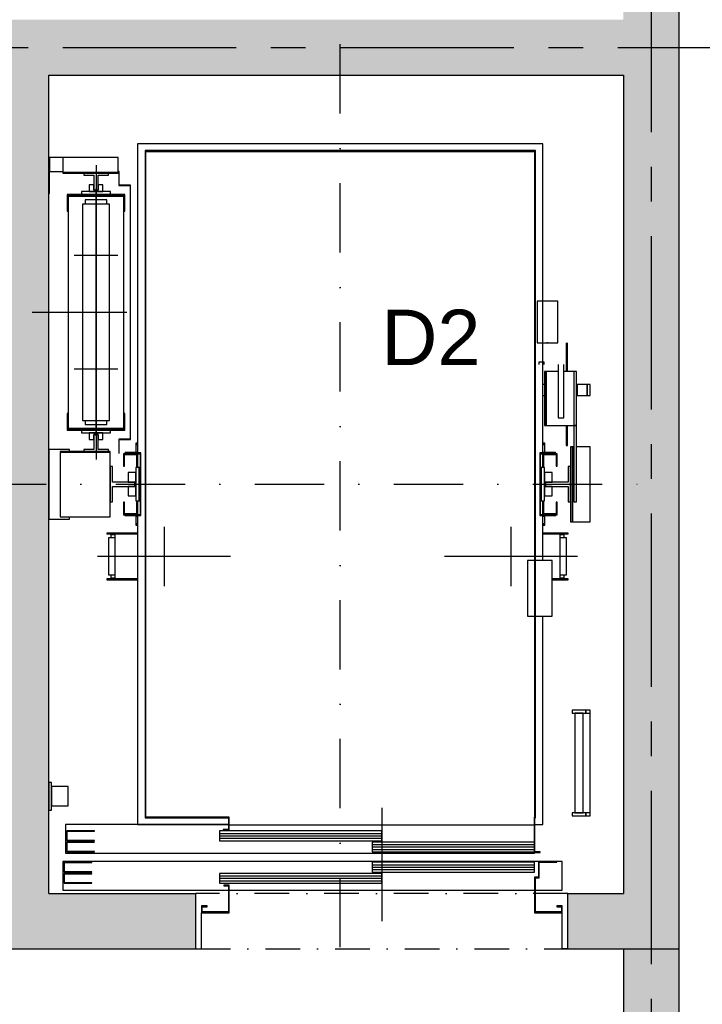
# Model space of a CAD drawing. Extents: x 41755 to 123924, y -112333 to 86187.
# Tile 548 of 582: x 101493 to 101739, y 83830 to 84185. Entities that reach past the tile are written whole.
import ezdxf
from ezdxf.enums import TextEntityAlignment as Align

# ---------------------------------------------------------------- set-up
doc = ezdxf.new("R2010")
doc.units = 0
doc.header["$LTSCALE"] = 50
for name, pattern in [('CENTER', [2, 1.25, -0.25, 0.25, -0.25]), ('DASHDOT', [1, 0.5, -0.25, 0, -0.25]), ('DASHED2', [0.375, 0.25, -0.125])]:
    doc.linetypes.add(name, pattern=pattern)
for name, color, linetype in [('Opis-spadki', 61, 'CONTINUOUS'), ('Os-osie glowne', 1, 'CENTER'), ('Sc-beton', 7, 'CONTINUOUS'), ('Sc-beton-hatch', 86, 'CONTINUOUS'), ('Sc-nadproza kon', 5, 'DASHED2'), ('W-idok', 8, 'CONTINUOUS')]:
    doc.layers.add(name, color=color, linetype=linetype)
doc.styles.add('TYTUL2', font='ARIAL.TTF')

msp = doc.modelspace()

# ---------------------------------------------------------------- hatches: boundary and pattern name
at = {"layer": 'Sc-beton-hatch'}
h = msp.add_hatch(dxfattribs=at)
h.set_pattern_fill('ANSI33', color=256, style=0)
h.set_pattern_definition([(45, (48983.4185, 565.478), (-4.49012806, 4.49012806), []), (45, (48987.9087, 565.478), (-4.49012806, 4.49012806), [3.175, -1.5875])])
h.paths.add_polyline_path([(101710.966, 84184.541), (101261.966, 84184.541), (101165.966, 84184.541), (101165.966, 84164.541), (101261.966, 84164.541), (101261.966, 83849.541), (101281.966, 83849.541), (101334.966, 83849.541), (101334.966, 83869.541), (101281.966, 83869.541), (101281.966, 84164.541), (101488.966, 84164.541), (101488.966, 83869.541), (101468.966, 83869.541), (101468.966, 83849.541), (101556.966, 83849.541), (101556.966, 83869.541), (101503.966, 83869.541), (101503.966, 84164.541), (101710.966, 84164.541), (101710.966, 83869.541), (101690.966, 83869.541), (101690.966, 83849.541), (101730.966, 83849.541), (101730.966, 84647.541), (101710.966, 84647.541)])
h.paths.add_polyline_path([(101710.966, 83619.541), (101730.966, 83619.541), (101730.966, 83849.541), (101710.966, 83849.541)])

# ---------------------------------------------------------------- linework, layer by layer
at = {"layer": 'Os-osie glowne'}
for points in [[(101720.966, 86106.541), (101720.966, 80129.541)], [(99508.966, 84174.541), (111775.966, 84174.541)]]:
    msp.add_lwpolyline(points, dxfattribs=at)
at = {"layer": 'Sc-beton'}
for p, q in [((101503.966, 83869.541), (101556.966, 83869.541)), ((101556.966, 83849.541), (101556.966, 83869.541)), ((101690.966, 83869.541), (101710.966, 83869.541)), ((101690.966, 83849.541), (101690.966, 83869.541)), ((101468.966, 83849.541), (101556.966, 83849.541)), ((101690.966, 83849.541), (101730.966, 83849.541))]:
    msp.add_line(p, q, dxfattribs=at)
for points in [[(101730.966, 84647.541), (101730.966, 83619.541)], [(101503.966, 84164.541), (101710.966, 84164.541)], [(101503.966, 83869.541), (101503.966, 84164.541)], [(101710.966, 84164.541), (101710.966, 83869.541)], [(101710.966, 83849.541), (101710.966, 83619.541)]]:
    msp.add_lwpolyline(points, dxfattribs=at)
at = {"layer": 'Sc-nadproza kon', "linetype": 'DASHDOT', "ltscale": 0.5}
for points in [[(101690.966, 83869.541), (101556.966, 83869.541)], [(101556.966, 83849.541), (101690.966, 83849.541)]]:
    msp.add_lwpolyline(points, dxfattribs=at)
at = {"layer": 'W-idok', "linetype": 'DASHDOT'}
for p, q in [((101608.966, 83850.101), (101608.966, 84179.055)), ((101262.966, 84017.041), (101509.966, 84017.041)), ((101477.966, 84017.041), (101724.966, 84017.041))]:
    msp.add_line(p, q, dxfattribs=at)
at = {"layer": 'W-idok'}
for p, q in [((101535.966, 84139.741), (101535.966, 84028.341)), ((101681.966, 84139.741), (101535.966, 84139.741)), ((101681.966, 84139.741), (101679.266, 84139.741)), ((101681.966, 84028.341), (101681.966, 84139.741)), ((101679.266, 84137.341), (101538.666, 84137.341)), ((101538.666, 84137.341), (101538.666, 83896.741)), ((101538.966, 84137.041), (101678.966, 84137.041)), ((101538.966, 83897.041), (101538.966, 84137.041)), ((101678.966, 84137.041), (101678.966, 83897.041)), ((101679.266, 83896.741), (101679.266, 84137.341)), ((101503.966, 84134.841), (101503.966, 84129.241)), ((101504.216, 84134.841), (101503.966, 84134.841)), ((101504.216, 84129.241), (101504.216, 84134.841)), ((101504.216, 84134.841), (101504.216, 84129.841)), ((101508.966, 84134.841), (101504.216, 84134.841)), ((101528.966, 84134.841), (101508.966, 84134.841)), ((101508.966, 84134.841), (101508.966, 84129.491)), ((101520.966, 84132.141), (101520.966, 84025.941)), ((101528.966, 84129.491), (101528.966, 84134.841)), ((101503.966, 84129.241), (101504.216, 84129.241)), ((101503.966, 84129.241), (101503.966, 84121.841)), ((101504.216, 84129.241), (101503.966, 84129.241)), ((101504.216, 84129.841), (101508.966, 84129.841)), ((101504.216, 84121.841), (101504.216, 84129.241)), ((101508.966, 84129.491), (101528.966, 84129.491)), ((101528.966, 84129.491), (101508.966, 84129.491)), ((101508.966, 84129.491), (101508.966, 84129.241)), ((101508.966, 84129.241), (101528.966, 84129.241)), ((101516.516, 84129.241), (101516.516, 84128.451)), ((101525.416, 84129.241), (101516.516, 84129.241)), ((101516.516, 84128.451), (101520.172, 84128.451)), ((101520.172, 84128.451), (101520.172, 84123.041)), ((101521.76, 84123.041), (101521.76, 84128.451)), ((101521.76, 84128.451), (101525.416, 84128.451)), ((101525.416, 84128.451), (101525.416, 84129.241)), ((101528.966, 84129.241), (101528.966, 84129.491)), ((101529.166, 84129.791), (101529.166, 84124.791)), ((101529.266, 84129.791), (101529.166, 84129.791)), ((101529.266, 84124.891), (101529.266, 84129.791)), ((101518.466, 84124.941), (101518.466, 84122.541)), ((101520.166, 84124.941), (101518.466, 84124.941)), ((101520.166, 84123.041), (101520.166, 84124.941)), ((101521.766, 84124.941), (101521.766, 84123.041)), ((101523.466, 84124.941), (101521.766, 84124.941)), ((101523.466, 84122.541), (101523.466, 84124.941)), ((101529.166, 84124.791), (101533.366, 84124.791)), ((101533.366, 84124.891), (101529.266, 84124.891)), ((101533.416, 84124.791), (101533.316, 84124.791)), ((101533.316, 84124.791), (101533.316, 84033.291)), ((101533.366, 84124.791), (101533.366, 84124.891)), ((101533.416, 84033.291), (101533.416, 84124.791)), ((101503.966, 84121.841), (101504.216, 84121.841)), ((101531.366, 84121.541), (101510.566, 84121.541)), ((101510.566, 84121.541), (101510.566, 84115.541)), ((101510.866, 84121.241), (101531.066, 84121.241)), ((101510.866, 84115.541), (101510.866, 84121.241)), ((101526.216, 84122.541), (101515.716, 84122.541)), ((101515.716, 84122.541), (101515.716, 84121.541)), ((101515.716, 84121.541), (101526.216, 84121.541)), ((101518.466, 84122.541), (101523.466, 84122.541)), ((101521.766, 84123.041), (101520.166, 84123.041)), ((101520.172, 84123.041), (101521.76, 84123.041)), ((101520.966, 84082.541), (101520.966, 84123.541)), ((101526.216, 84121.541), (101526.216, 84122.541)), ((101531.066, 84121.241), (101531.066, 84115.541)), ((101531.366, 84115.541), (101531.366, 84121.541)), ((101530.966, 84120.791), (101510.966, 84120.791)), ((101510.966, 84120.791), (101510.966, 84037.291)), ((101525.866, 84118.041), (101516.066, 84118.041)), ((101516.066, 84118.041), (101516.066, 84040.041)), ((101524.866, 84119.541), (101517.066, 84119.541)), ((101517.066, 84119.541), (101517.066, 84118.041)), ((101524.866, 84118.041), (101524.866, 84119.541)), ((101525.866, 84040.041), (101525.866, 84118.041)), ((101530.966, 84037.291), (101530.966, 84120.791)), ((101510.566, 84115.541), (101510.866, 84115.541)), ((101531.066, 84115.541), (101531.366, 84115.541)), ((101528.866, 84099.541), (101513.066, 84099.541)), ((101520.966, 84034.541), (101520.966, 84082.541)), ((101679.866, 84083.041), (101679.866, 84068.041)), ((101687.366, 84083.041), (101679.866, 84083.041)), ((101687.366, 84068.041), (101687.366, 84083.041)), ((101497.966, 84079.041), (101532.066, 84079.041)), ((101679.866, 84068.041), (101687.366, 84068.041)), ((101683.866, 84068.041), (101683.366, 84068.041)), ((101690.366, 84068.041), (101690.366, 84057.741)), ((101690.866, 84057.741), (101690.866, 84068.041)), ((101682.466, 84061.041), (101680.466, 84061.041)), ((101680.466, 84061.041), (101680.466, 84060.28)), ((101682.466, 84060.28), (101682.466, 84061.041)), ((101528.866, 84058.541), (101513.066, 84058.541)), ((101683.166, 84057.741), (101682.566, 84057.741)), ((101682.566, 84057.741), (101682.566, 84038.241)), ((101683.166, 84038.241), (101683.166, 84057.741)), ((101687.466, 84057.741), (101683.166, 84057.741)), ((101683.166, 84057.741), (101683.166, 84038.241)), ((101687.466, 84060.28), (101687.466, 84058.112)), ((101687.466, 84058.112), (101687.466, 84054.868)), ((101689.466, 84058.112), (101689.466, 84060.28)), ((101689.466, 84054.868), (101689.466, 84058.112)), ((101694.066, 84057.741), (101689.466, 84057.741)), ((101694.066, 84057.741), (101693.066, 84057.741)), ((101693.066, 84057.741), (101693.066, 84038.241)), ((101694.066, 84038.241), (101694.066, 84057.741)), ((101694.066, 84038.241), (101694.066, 84057.741)), ((101687.466, 84054.868), (101687.466, 84051.041)), ((101689.466, 84051.041), (101689.466, 84054.868)), ((101682.566, 84053.041), (101681.966, 84053.041)), ((101687.466, 84051.041), (101687.466, 84047.214)), ((101689.466, 84047.214), (101689.466, 84051.041)), ((101694.378, 84053.041), (101694.066, 84053.041)), ((101694.378, 84053.041), (101694.378, 84049.041)), ((101697.978, 84053.041), (101694.378, 84053.041)), ((101694.378, 84049.041), (101694.378, 84053.041)), ((101697.978, 84049.041), (101697.978, 84053.041)), ((101697.978, 84053.041), (101697.978, 84049.041)), ((101698.954, 84053.041), (101697.978, 84053.041)), ((101698.954, 84049.041), (101698.954, 84053.041)), ((101681.966, 84049.041), (101682.566, 84049.041)), ((101687.466, 84047.214), (101687.466, 84043.97)), ((101689.466, 84043.97), (101689.466, 84047.214)), ((101694.066, 84049.041), (101694.378, 84049.041)), ((101694.378, 84049.041), (101697.978, 84049.041)), ((101697.978, 84049.041), (101698.954, 84049.041)), ((101687.466, 84043.97), (101687.466, 84041.802)), ((101689.466, 84041.802), (101689.466, 84043.97)), ((101510.866, 84042.541), (101510.566, 84042.541)), ((101510.566, 84042.541), (101510.566, 84036.541)), ((101510.866, 84036.841), (101510.866, 84042.541)), ((101516.066, 84040.041), (101525.866, 84040.041)), ((101517.066, 84040.041), (101517.066, 84038.541)), ((101524.866, 84038.541), (101524.866, 84040.041)), ((101531.366, 84042.541), (101531.066, 84042.541)), ((101531.066, 84042.541), (101531.066, 84036.841)), ((101531.366, 84036.541), (101531.366, 84042.541)), ((101687.466, 84041.802), (101687.466, 84041.041)), ((101687.466, 84041.041), (101689.466, 84041.041)), ((101689.466, 84041.041), (101689.466, 84041.802)), ((101510.566, 84036.541), (101531.366, 84036.541)), ((101531.066, 84036.841), (101510.866, 84036.841)), ((101510.966, 84037.291), (101530.966, 84037.291)), ((101526.216, 84036.541), (101515.716, 84036.541)), ((101515.716, 84036.541), (101515.716, 84035.541)), ((101517.066, 84038.541), (101524.866, 84038.541)), ((101526.216, 84035.541), (101526.216, 84036.541)), ((101682.566, 84038.241), (101683.166, 84038.241)), ((101683.166, 84038.241), (101694.066, 84038.241)), ((101690.366, 84038.241), (101690.366, 84031.041)), ((101690.866, 84031.041), (101690.866, 84038.241)), ((101694.066, 84038.241), (101693.066, 84038.241)), ((101693.066, 84038.241), (101693.066, 84010.741)), ((101693.066, 84038.241), (101694.066, 84038.241)), ((101694.066, 84010.741), (101694.066, 84038.241)), ((101515.716, 84035.541), (101526.216, 84035.541)), ((101523.466, 84035.541), (101518.466, 84035.541)), ((101518.466, 84035.541), (101518.466, 84033.141)), ((101518.466, 84033.141), (101520.166, 84033.141)), ((101520.166, 84035.041), (101521.766, 84035.041)), ((101520.166, 84033.141), (101520.166, 84035.041)), ((101521.76, 84035.041), (101520.172, 84035.041)), ((101520.172, 84035.041), (101520.172, 84029.631)), ((101521.76, 84029.631), (101521.76, 84035.041)), ((101521.766, 84035.041), (101521.766, 84033.141)), ((101521.766, 84033.141), (101523.466, 84033.141)), ((101523.466, 84033.141), (101523.466, 84035.541)), ((101529.166, 84033.291), (101529.166, 84028.291)), ((101533.366, 84033.291), (101529.166, 84033.291)), ((101529.266, 84028.291), (101529.266, 84033.191)), ((101529.266, 84033.191), (101533.366, 84033.191)), ((101533.316, 84033.291), (101533.416, 84033.291)), ((101533.366, 84033.191), (101533.366, 84033.291)), ((101511.466, 84029.591), (101503.966, 84029.591)), ((101503.966, 84029.591), (101503.966, 84004.491)), ((101508.066, 84028.841), (101508.066, 84028.591)), ((101526.066, 84028.841), (101508.066, 84028.841)), ((101508.066, 84028.591), (101508.066, 84005.241)), ((101526.066, 84028.591), (101508.066, 84028.591)), ((101508.066, 84028.591), (101526.066, 84028.591)), ((101511.466, 84028.841), (101511.466, 84029.591)), ((101520.172, 84029.631), (101516.516, 84029.631)), ((101516.516, 84029.631), (101516.516, 84028.841)), ((101516.516, 84028.841), (101525.416, 84028.841)), ((101525.416, 84029.631), (101521.76, 84029.631)), ((101525.416, 84028.841), (101525.416, 84029.631)), ((101526.066, 84028.591), (101526.066, 84028.841)), ((101526.066, 84005.241), (101526.066, 84028.591)), ((101531.466, 84028.541), (101531.466, 84028.341)), ((101535.966, 84028.541), (101531.466, 84028.541)), ((101535.266, 84031.841), (101535.266, 84031.341)), ((101535.966, 84031.841), (101535.266, 84031.841)), ((101535.266, 84031.341), (101535.266, 84028.541)), ((101535.966, 84031.341), (101535.266, 84031.341)), ((101535.266, 84031.341), (101535.966, 84031.341)), ((101535.266, 84028.541), (101535.966, 84028.541)), ((101682.666, 84031.841), (101681.966, 84031.841)), ((101682.666, 84031.341), (101681.966, 84031.341)), ((101681.966, 84031.341), (101682.666, 84031.341)), ((101681.966, 84028.541), (101682.666, 84028.541)), ((101686.466, 84028.541), (101681.966, 84028.541)), ((101682.666, 84031.341), (101682.666, 84031.841)), ((101682.666, 84028.541), (101682.666, 84031.341)), ((101686.466, 84028.341), (101686.466, 84028.541)), ((101690.366, 84031.041), (101690.866, 84031.041)), ((101692.666, 84030.541), (101691.866, 84030.541)), ((101691.866, 84030.541), (101691.866, 84003.541)), ((101692.666, 84003.541), (101692.666, 84030.541)), ((101693.066, 84030.541), (101692.666, 84030.541)), ((101692.666, 84030.541), (101692.666, 84003.541)), ((101698.966, 84030.541), (101694.066, 84030.541)), ((101698.966, 84003.541), (101698.966, 84030.541)), ((101529.166, 84028.291), (101529.266, 84028.291)), ((101535.866, 84028.041), (101530.866, 84028.041)), ((101530.866, 84028.041), (101530.866, 84023.541)), ((101531.166, 84027.741), (101535.566, 84027.741)), ((101531.166, 84023.541), (101531.166, 84027.741)), ((101537.116, 84028.341), (101531.316, 84028.341)), ((101531.316, 84028.341), (101531.316, 84028.041)), ((101531.316, 84028.041), (101536.816, 84028.041)), ((101535.566, 84027.741), (101535.566, 84023.541)), ((101535.866, 84023.541), (101535.866, 84028.041)), ((101535.866, 84028.041), (101535.866, 84023.041)), ((101535.966, 84028.041), (101535.966, 84023.041)), ((101536.816, 84028.041), (101536.816, 84006.041)), ((101537.116, 84005.741), (101537.116, 84028.341)), ((101680.816, 84028.341), (101680.816, 84005.741)), ((101686.616, 84028.341), (101680.816, 84028.341)), ((101681.116, 84006.041), (101681.116, 84028.041)), ((101681.116, 84028.041), (101686.616, 84028.041)), ((101681.966, 84023.041), (101681.966, 84028.041)), ((101687.066, 84028.041), (101682.066, 84028.041)), ((101682.066, 84028.041), (101682.066, 84023.541)), ((101682.066, 84023.041), (101682.066, 84028.041)), ((101682.366, 84027.741), (101686.766, 84027.741)), ((101682.366, 84023.541), (101682.366, 84027.741)), ((101686.616, 84028.041), (101686.616, 84028.341)), ((101686.766, 84027.741), (101686.766, 84023.541)), ((101687.066, 84023.541), (101687.066, 84028.041)), ((101526.856, 84023.391), (101526.066, 84023.391)), ((101526.066, 84023.391), (101526.066, 84010.691)), ((101526.856, 84017.835), (101526.856, 84023.391)), ((101530.866, 84023.541), (101531.166, 84023.541)), ((101536.566, 84023.041), (101535.366, 84023.041)), ((101535.366, 84023.041), (101535.366, 84011.041)), ((101535.866, 84023.541), (101535.566, 84023.541)), ((101535.566, 84023.541), (101535.566, 84023.041)), ((101535.566, 84023.541), (101535.866, 84023.541)), ((101535.866, 84023.041), (101535.866, 84023.541)), ((101536.816, 84023.041), (101536.566, 84023.041)), ((101536.566, 84023.041), (101536.566, 84011.041)), ((101536.566, 84011.041), (101536.566, 84023.041)), ((101681.366, 84023.041), (101681.116, 84023.041)), ((101681.366, 84011.041), (101681.366, 84023.041)), ((101681.366, 84023.041), (101681.366, 84011.041)), ((101682.566, 84023.041), (101681.366, 84023.041)), ((101682.366, 84023.541), (101682.066, 84023.541)), ((101682.066, 84023.541), (101682.066, 84023.041)), ((101682.066, 84023.541), (101682.366, 84023.541)), ((101682.366, 84023.041), (101682.366, 84023.541)), ((101682.566, 84011.041), (101682.566, 84023.041)), ((101686.766, 84023.541), (101687.066, 84023.541)), ((101691.866, 84023.391), (101691.076, 84023.391)), ((101691.076, 84023.391), (101691.076, 84017.835)), ((101691.866, 84010.691), (101691.866, 84023.391)), ((101535.366, 84021.241), (101532.566, 84021.241)), ((101532.566, 84021.241), (101532.566, 84017.841)), ((101535.366, 84012.841), (101535.366, 84021.241)), ((101685.366, 84021.241), (101682.566, 84021.241)), ((101682.566, 84021.241), (101682.566, 84012.841)), ((101685.366, 84017.841), (101685.366, 84021.241)), ((101534.966, 84017.835), (101526.856, 84017.835)), ((101526.856, 84016.247), (101534.966, 84016.247)), ((101526.856, 84010.691), (101526.856, 84016.247)), ((101532.566, 84017.841), (101534.966, 84017.841)), ((101534.966, 84016.241), (101532.566, 84016.241)), ((101532.566, 84016.241), (101532.566, 84012.841)), ((101534.966, 84017.841), (101534.966, 84016.241)), ((101534.966, 84016.247), (101534.966, 84017.835)), ((101682.966, 84017.841), (101685.366, 84017.841)), ((101682.966, 84016.241), (101682.966, 84017.841)), ((101691.076, 84017.835), (101682.966, 84017.835)), ((101682.966, 84017.835), (101682.966, 84016.247)), ((101682.966, 84016.247), (101691.076, 84016.247)), ((101685.366, 84016.241), (101682.966, 84016.241)), ((101685.366, 84012.841), (101685.366, 84016.241)), ((101691.076, 84016.247), (101691.076, 84010.691)), ((101532.566, 84012.841), (101535.366, 84012.841)), ((101535.366, 84011.041), (101536.566, 84011.041)), ((101535.566, 84011.041), (101535.566, 84010.541)), ((101535.866, 84010.541), (101535.866, 84011.041)), ((101535.866, 84011.041), (101535.866, 84006.041)), ((101535.966, 84011.041), (101535.966, 84006.041)), ((101536.566, 84011.041), (101536.816, 84011.041)), ((101681.116, 84011.041), (101681.366, 84011.041)), ((101681.366, 84011.041), (101682.566, 84011.041)), ((101681.966, 84006.041), (101681.966, 84011.041)), ((101682.066, 84011.041), (101682.066, 84010.541)), ((101682.066, 84006.041), (101682.066, 84011.041)), ((101682.366, 84010.541), (101682.366, 84011.041)), ((101682.566, 84012.841), (101685.366, 84012.841)), ((101526.066, 84010.691), (101526.856, 84010.691)), ((101530.866, 84010.541), (101530.866, 84006.041)), ((101531.166, 84010.541), (101530.866, 84010.541)), ((101531.166, 84006.341), (101531.166, 84010.541)), ((101535.566, 84010.541), (101535.866, 84010.541)), ((101535.566, 84010.541), (101535.566, 84006.341)), ((101535.866, 84010.541), (101535.566, 84010.541)), ((101535.866, 84006.041), (101535.866, 84010.541)), ((101682.066, 84010.541), (101682.366, 84010.541)), ((101682.066, 84010.541), (101682.066, 84006.041)), ((101682.366, 84010.541), (101682.066, 84010.541)), ((101682.366, 84006.341), (101682.366, 84010.541)), ((101686.766, 84010.541), (101686.766, 84006.341)), ((101687.066, 84010.541), (101686.766, 84010.541)), ((101687.066, 84006.041), (101687.066, 84010.541)), ((101691.076, 84010.691), (101691.866, 84010.691)), ((101693.066, 84010.741), (101694.066, 84010.741)), ((101503.966, 84004.491), (101511.466, 84004.491)), ((101508.066, 84005.241), (101526.066, 84005.241)), ((101511.466, 84004.491), (101511.466, 84005.241)), ((101530.866, 84006.041), (101535.866, 84006.041)), ((101535.566, 84006.341), (101531.166, 84006.341)), ((101536.816, 84006.041), (101531.316, 84006.041)), ((101531.316, 84006.041), (101531.316, 84005.741)), ((101531.316, 84005.741), (101537.116, 84005.741)), ((101535.966, 84005.541), (101535.266, 84005.541)), ((101535.266, 84005.541), (101535.266, 84002.741)), ((101535.466, 84005.741), (101535.466, 84005.541)), ((101535.466, 84005.541), (101535.966, 84005.541)), ((101535.966, 84005.741), (101535.966, 83894.341)), ((101680.816, 84005.741), (101686.616, 84005.741)), ((101686.616, 84006.041), (101681.116, 84006.041)), ((101681.966, 83989.541), (101681.966, 84005.741)), ((101682.666, 84005.541), (101681.966, 84005.541)), ((101681.966, 84005.541), (101682.466, 84005.541)), ((101682.066, 84006.041), (101687.066, 84006.041)), ((101686.766, 84006.341), (101682.366, 84006.341)), ((101682.466, 84005.541), (101682.466, 84005.741)), ((101682.666, 84002.741), (101682.666, 84005.541)), ((101686.616, 84005.741), (101686.616, 84006.041)), ((101535.266, 84002.741), (101535.966, 84002.741)), ((101535.966, 84002.741), (101535.266, 84002.741)), ((101535.266, 84002.741), (101535.266, 84002.241)), ((101535.266, 84002.241), (101535.966, 84002.241)), ((101545.466, 84001.741), (101545.466, 83980.341)), ((101670.466, 84001.741), (101670.466, 83980.341)), ((101681.966, 84002.741), (101682.666, 84002.741)), ((101682.666, 84002.741), (101681.966, 84002.741)), ((101681.966, 84002.241), (101682.666, 84002.241)), ((101682.666, 84002.241), (101682.666, 84002.741)), ((101691.866, 84003.541), (101692.666, 84003.541)), ((101692.666, 84003.541), (101698.966, 84003.541)), ((101535.966, 83999.441), (101524.866, 83999.441)), ((101524.866, 83999.441), (101524.866, 83999.141)), ((101524.866, 83999.141), (101535.966, 83999.141)), ((101526.988, 83997.741), (101525.466, 83997.741)), ((101525.466, 83997.741), (101525.466, 83984.341)), ((101527.766, 83999.141), (101526.266, 83999.141)), ((101526.266, 83999.141), (101526.266, 83998.941)), ((101526.266, 83998.941), (101527.766, 83998.941)), ((101527.766, 83998.941), (101526.266, 83998.941)), ((101526.266, 83998.941), (101526.266, 83997.741)), ((101527.766, 83997.741), (101526.988, 83997.741)), ((101535.966, 83999.141), (101527.766, 83999.141)), ((101527.766, 83999.141), (101527.766, 83982.941)), ((101691.066, 83999.441), (101681.966, 83999.441)), ((101681.966, 83999.141), (101691.066, 83999.141)), ((101688.166, 83999.141), (101681.966, 83999.141)), ((101689.666, 83999.141), (101688.166, 83999.141)), ((101688.166, 83982.941), (101688.166, 83999.141)), ((101688.166, 83998.941), (101689.666, 83998.941)), ((101689.666, 83998.941), (101688.166, 83998.941)), ((101688.944, 83997.741), (101688.166, 83997.741)), ((101690.466, 83997.741), (101688.944, 83997.741)), ((101689.666, 83998.941), (101689.666, 83999.141)), ((101689.666, 83997.741), (101689.666, 83998.941)), ((101690.466, 83984.341), (101690.466, 83997.741)), ((101691.066, 83999.141), (101691.066, 83999.441)), ((101569.466, 83991.041), (101521.466, 83991.041)), ((101694.466, 83991.041), (101646.466, 83991.041)), ((101676.366, 83989.541), (101676.366, 83969.541)), ((101678.966, 83989.541), (101676.366, 83989.541)), ((101685.366, 83989.541), (101679.266, 83989.541)), ((101685.366, 83969.541), (101685.366, 83989.541)), ((101535.966, 83982.941), (101524.866, 83982.941)), ((101524.866, 83982.941), (101524.866, 83982.641)), ((101524.866, 83982.641), (101535.966, 83982.641)), ((101525.466, 83984.341), (101526.988, 83984.341)), ((101526.266, 83984.341), (101526.266, 83983.141)), ((101526.266, 83983.141), (101527.766, 83983.141)), ((101527.766, 83983.141), (101526.266, 83983.141)), ((101526.266, 83983.141), (101526.266, 83982.941)), ((101526.266, 83982.941), (101527.766, 83982.941)), ((101526.988, 83984.341), (101527.766, 83984.341)), ((101527.766, 83982.941), (101535.966, 83982.941)), ((101691.066, 83982.941), (101685.366, 83982.941)), ((101685.366, 83982.941), (101688.166, 83982.941)), ((101685.366, 83982.641), (101691.066, 83982.641)), ((101688.166, 83984.341), (101688.944, 83984.341)), ((101688.166, 83983.141), (101689.666, 83983.141)), ((101689.666, 83983.141), (101688.166, 83983.141)), ((101688.166, 83982.941), (101689.666, 83982.941)), ((101688.944, 83984.341), (101690.466, 83984.341)), ((101689.666, 83983.141), (101689.666, 83984.341)), ((101689.666, 83982.941), (101689.666, 83983.141)), ((101691.066, 83982.641), (101691.066, 83982.941)), ((101676.366, 83969.541), (101678.966, 83969.541)), ((101679.266, 83969.541), (101685.366, 83969.541)), ((101681.966, 83894.341), (101681.966, 83969.541)), ((101692.466, 83935.541), (101692.466, 83934.541)), ((101697.466, 83935.541), (101692.466, 83935.541)), ((101692.466, 83934.541), (101697.466, 83934.541)), ((101696.466, 83934.541), (101693.466, 83934.541)), ((101693.466, 83934.541), (101693.466, 83898.541)), ((101696.466, 83898.541), (101696.466, 83934.541)), ((101697.466, 83934.541), (101697.466, 83935.541)), ((101698.966, 83935.541), (101697.466, 83935.541)), ((101697.466, 83935.541), (101697.466, 83934.541)), ((101697.466, 83934.541), (101698.966, 83934.541)), ((101698.966, 83934.541), (101698.966, 83935.541)), ((101698.966, 83898.541), (101698.966, 83934.541)), ((101504.966, 83909.541), (101503.966, 83909.541)), ((101503.966, 83909.541), (101503.966, 83899.541)), ((101504.966, 83899.541), (101504.966, 83909.541)), ((101510.966, 83908.041), (101504.966, 83908.041)), ((101504.966, 83908.041), (101504.966, 83901.041)), ((101510.966, 83901.041), (101510.966, 83908.041)), ((101504.966, 83901.041), (101510.966, 83901.041)), ((101503.966, 83899.541), (101504.966, 83899.541)), ((101623.966, 83900.341), (101623.966, 83859.541)), ((101692.466, 83898.541), (101692.466, 83897.541)), ((101697.466, 83898.541), (101692.466, 83898.541)), ((101692.466, 83897.541), (101697.466, 83897.541)), ((101693.466, 83898.541), (101696.466, 83898.541)), ((101697.466, 83897.541), (101697.466, 83898.541)), ((101698.966, 83898.541), (101697.466, 83898.541)), ((101697.466, 83898.541), (101697.466, 83897.541)), ((101697.466, 83897.541), (101698.966, 83897.541)), ((101698.966, 83897.541), (101698.966, 83898.541)), ((101568.666, 83894.341), (101509.966, 83894.341)), ((101509.966, 83894.341), (101509.966, 83884.041)), ((101535.966, 83894.341), (101568.666, 83894.341)), ((101538.666, 83896.741), (101538.966, 83896.741)), ((101538.966, 83896.741), (101538.966, 83897.041)), ((101568.966, 83897.041), (101538.966, 83897.041)), ((101538.966, 83897.041), (101538.966, 83896.741)), ((101538.966, 83896.741), (101568.666, 83896.741)), ((101568.666, 83896.741), (101568.666, 83892.541)), ((101568.966, 83892.241), (101568.966, 83897.041)), ((101568.966, 83894.191), (101678.816, 83894.191)), ((101678.966, 83897.041), (101678.816, 83897.041)), ((101678.816, 83897.041), (101678.816, 83884.241)), ((101679.116, 83896.741), (101679.266, 83896.741)), ((101679.116, 83884.541), (101679.116, 83896.741)), ((101679.116, 83894.341), (101681.966, 83894.341)), ((101520.466, 83892.041), (101510.466, 83892.041)), ((101510.466, 83892.041), (101510.466, 83888.541)), ((101510.566, 83891.941), (101520.466, 83891.941)), ((101510.566, 83888.641), (101510.566, 83891.941)), ((101520.466, 83891.941), (101520.466, 83892.041)), ((101623.966, 83892.041), (101565.466, 83892.041)), ((101565.466, 83892.041), (101565.466, 83888.541)), ((101565.466, 83891.166), (101623.966, 83891.166)), ((101565.466, 83890.291), (101623.966, 83890.291)), ((101568.666, 83892.541), (101566.816, 83892.541)), ((101566.816, 83892.541), (101566.816, 83892.241)), ((101566.816, 83892.241), (101568.966, 83892.241)), ((101623.966, 83888.541), (101623.966, 83892.041)), ((101510.466, 83888.541), (101520.466, 83888.541)), ((101520.466, 83888.041), (101510.466, 83888.041)), ((101510.466, 83888.041), (101510.466, 83884.541)), ((101520.466, 83888.641), (101510.566, 83888.641)), ((101510.566, 83887.941), (101520.466, 83887.941)), ((101510.566, 83884.641), (101510.566, 83887.941)), ((101520.466, 83888.541), (101520.466, 83888.641)), ((101520.466, 83887.941), (101520.466, 83888.041)), ((101565.466, 83889.416), (101623.966, 83889.416)), ((101565.466, 83888.541), (101623.966, 83888.541)), ((101678.816, 83888.041), (101620.466, 83888.041)), ((101620.466, 83888.041), (101620.466, 83884.541)), ((101620.466, 83887.166), (101678.966, 83887.166)), ((101509.966, 83884.041), (101678.966, 83884.041)), ((101510.466, 83884.541), (101520.466, 83884.541)), ((101520.466, 83884.641), (101510.566, 83884.641)), ((101520.466, 83884.541), (101520.466, 83884.641)), ((101620.466, 83886.291), (101678.966, 83886.291)), ((101620.466, 83885.416), (101678.966, 83885.416)), ((101620.466, 83884.541), (101678.816, 83884.541)), ((101678.816, 83884.241), (101680.966, 83884.241)), ((101678.966, 83884.041), (101678.966, 83884.241)), ((101680.966, 83884.541), (101679.116, 83884.541)), ((101680.966, 83884.241), (101680.966, 83884.541)), ((101680.366, 83881.041), (101508.966, 83881.041)), ((101508.966, 83881.041), (101508.966, 83870.641)), ((101519.466, 83880.741), (101509.466, 83880.741)), ((101509.466, 83880.741), (101509.466, 83877.241)), ((101509.566, 83880.641), (101519.466, 83880.641)), ((101509.566, 83877.341), (101509.566, 83880.641)), ((101519.466, 83880.641), (101519.466, 83880.741)), ((101678.966, 83880.741), (101620.466, 83880.741)), ((101620.466, 83880.741), (101620.466, 83877.241)), ((101620.466, 83879.866), (101678.966, 83879.866)), ((101678.966, 83877.241), (101678.966, 83880.741)), ((101686.966, 83881.041), (101680.366, 83881.041)), ((101680.366, 83881.041), (101680.366, 83875.441)), ((101680.666, 83880.741), (101686.966, 83880.741)), ((101680.666, 83875.141), (101680.666, 83880.741)), ((101688.966, 83881.041), (101686.966, 83881.041)), ((101686.966, 83880.741), (101686.966, 83881.041)), ((101688.966, 83870.641), (101688.966, 83881.041)), ((101509.466, 83877.241), (101519.466, 83877.241)), ((101519.466, 83876.741), (101509.466, 83876.741)), ((101509.466, 83876.741), (101509.466, 83873.241)), ((101519.466, 83877.341), (101509.566, 83877.341)), ((101509.566, 83876.641), (101519.466, 83876.641)), ((101509.566, 83873.341), (101509.566, 83876.641)), ((101519.466, 83877.241), (101519.466, 83877.341)), ((101519.466, 83876.641), (101519.466, 83876.741)), ((101623.966, 83876.741), (101565.466, 83876.741)), ((101565.466, 83876.741), (101565.466, 83873.241)), ((101565.466, 83875.866), (101623.966, 83875.866)), ((101620.466, 83878.991), (101678.966, 83878.991)), ((101620.466, 83878.116), (101678.966, 83878.116)), ((101620.466, 83877.241), (101678.966, 83877.241)), ((101623.966, 83873.241), (101623.966, 83876.741)), ((101509.466, 83873.241), (101519.466, 83873.241)), ((101519.466, 83873.341), (101509.566, 83873.341)), ((101519.466, 83873.241), (101519.466, 83873.341)), ((101565.466, 83874.991), (101623.966, 83874.991)), ((101565.466, 83874.116), (101623.966, 83874.116)), ((101565.466, 83873.241), (101623.966, 83873.241)), ((101568.966, 83872.541), (101566.966, 83872.541)), ((101566.966, 83872.541), (101566.966, 83872.241)), ((101568.966, 83862.541), (101568.966, 83872.541)), ((101678.966, 83875.441), (101678.966, 83862.541)), ((101680.366, 83875.441), (101678.966, 83875.441)), ((101679.266, 83862.841), (101679.266, 83875.141)), ((101679.266, 83875.141), (101680.666, 83875.141)), ((101508.966, 83870.641), (101568.666, 83870.641)), ((101566.966, 83872.241), (101568.666, 83872.241)), ((101568.666, 83872.241), (101568.666, 83862.841)), ((101568.966, 83870.641), (101678.966, 83870.641)), ((101679.266, 83870.641), (101688.966, 83870.641)), ((101558.966, 83865.041), (101558.966, 83862.541)), ((101560.966, 83865.041), (101558.966, 83865.041)), ((101558.966, 83862.541), (101568.966, 83862.541)), ((101558.966, 83849.541), (101558.966, 83862.541)), ((101559.266, 83862.841), (101559.266, 83864.741)), ((101559.266, 83864.741), (101560.966, 83864.741)), ((101568.666, 83862.841), (101559.266, 83862.841)), ((101560.966, 83864.741), (101560.966, 83865.041)), ((101678.966, 83862.541), (101688.966, 83862.541)), ((101688.666, 83862.841), (101679.266, 83862.841)), ((101688.966, 83865.041), (101686.966, 83865.041)), ((101686.966, 83865.041), (101686.966, 83864.741)), ((101686.966, 83864.741), (101688.666, 83864.741)), ((101688.666, 83864.741), (101688.666, 83862.841)), ((101688.966, 83862.541), (101688.966, 83865.041)), ((101688.966, 83849.541), (101688.966, 83862.541)), ((101556.966, 83849.541), (101558.966, 83849.541)), ((101690.966, 83849.541), (101688.966, 83849.541))]:
    msp.add_line(p, q, dxfattribs=at)

# ---------------------------------------------------------------- texts
at = {"layer": 'Opis-spadki', "style": 'TYTUL2'}
msp.add_text('D2', height=20, dxfattribs=at).set_placement((101641.625, 84070.132), align=Align.MIDDLE)

doc.saveas('drawing.dxf')
